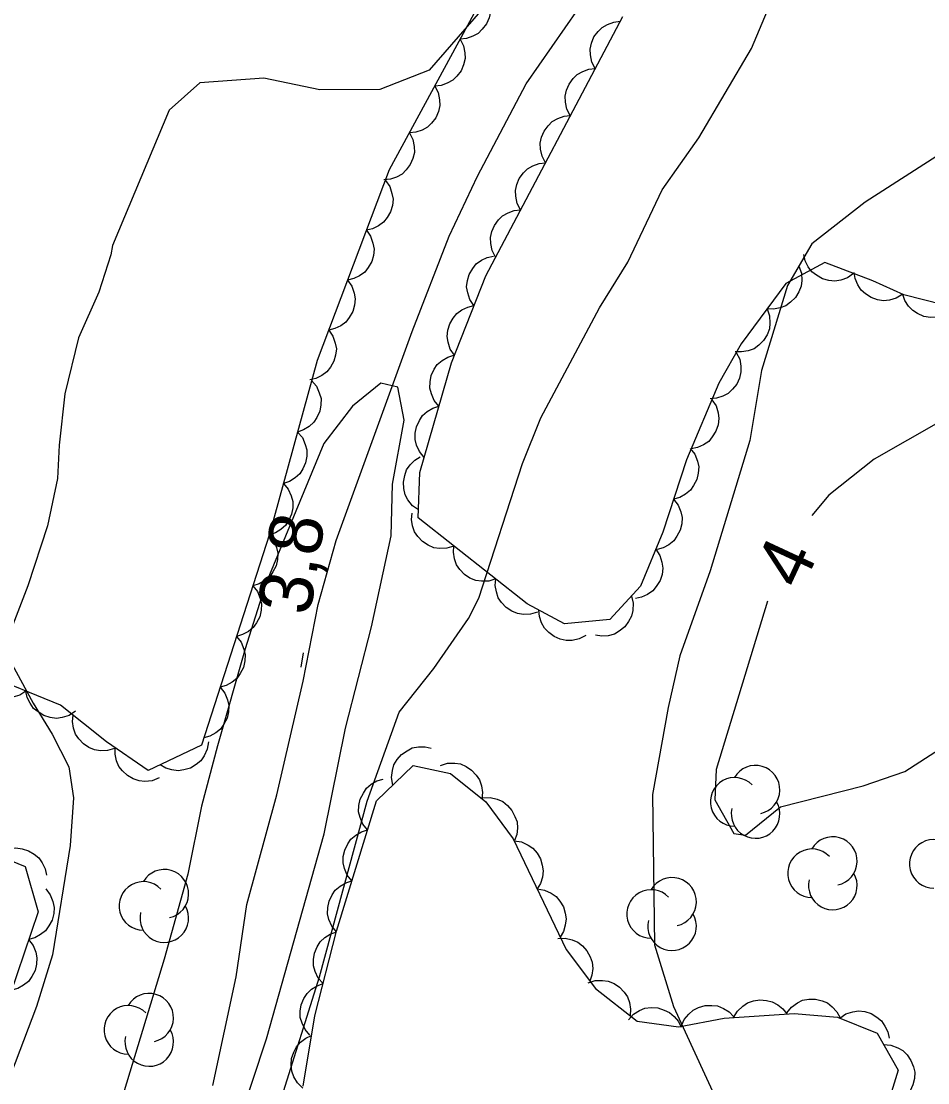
# Model space of a CAD drawing. Extents: x 282461 to 284471, y 5554090 to 5557646.
# Drawn here: x 283624.2 to 283675.2, y 5555029 to 5555088.7 of the extents above; entities that cross this region are included whole.
import ezdxf

# ---------------------------------------------------------------- set-up
doc = ezdxf.new("R2010")
doc.units = 0
for name, color, linetype in [('Niveau 1', 7, 'Continuous'), ('Niveau 2', 7, 'Continuous'), ('Niveau 22', 7, 'Continuous'), ('Niveau 3', 7, 'Continuous'), ('Niveau 44', 7, 'Continuous')]:
    doc.layers.add(name, color=color, linetype=linetype)

msp = doc.modelspace()

# ---------------------------------------------------------------- linework, layer by layer
at = {"layer": 'Niveau 1'}
for points in [[(283675.07, 5555139.37), (283674.93, 5555131.01), (283674.43, 5555124.04), (283673.77, 5555120.67), (283671.25, 5555116.81), (283663.68, 5555107.92), (283659.32, 5555102.31), (283655.21, 5555095.42), (283651.31, 5555090.74), (283647.17, 5555085.95), (283644.39, 5555084.87), (283641.02, 5555084.84), (283637.87, 5555085.51), (283634.27, 5555085.24), (283632.54, 5555083.71), (283629.36, 5555076.1)], [(283638.88, 5555028.21), (283641.01, 5555034.96), (283643.69, 5555044.84), (283645.49, 5555049.85), (283647.44, 5555052.3), (283649.39, 5555055.11), (283649.96, 5555056.27), (283652.43, 5555063.84), (283653.45, 5555066.4), (283656.75, 5555072.58), (283658.35, 5555075.15), (283660.28, 5555079.23), (283662.34, 5555082.15), (283665.31, 5555087.17), (283667.01, 5555091.24)], [(283678.51, 5555082.89), (283671.69, 5555078.53), (283668.69, 5555076.18), (283667.32, 5555073.84), (283665.87, 5555069.07), (283665.21, 5555065.12), (283662.97, 5555057.79), (283661.28, 5555053.02), (283660.61, 5555050.11), (283659.74, 5555045.23), (283659.84, 5555036.76), (283660.92, 5555033.29), (283663.31, 5555028.09)], [(283629.36, 5555076.1), (283629.26, 5555075.56), (283628.59, 5555073.47), (283627.45, 5555070.9), (283626.67, 5555067.76), (283626.36, 5555064.86), (283626.26, 5555063), (283625.71, 5555060.33), (283624.59, 5555056.95), (283623.57, 5555054.28)], [(283623.59, 5555052.77), (283624.9, 5555050.35), (283625.96, 5555048.62), (283626.91, 5555046.77), (283627.17, 5555045.03), (283626.97, 5555042.36), (283625.99, 5555036.2), (283625.09, 5555033.3), (283621.93, 5555025.03)]]:
    msp.add_lwpolyline(points, dxfattribs=at)
at = {"layer": 'Niveau 2'}
for points in [[(283645.11, 5555062.67), (283645.77, 5555066.28), (283645.4, 5555068.13), (283644.46, 5555068.36), (283642.85, 5555067.06), (283641.24, 5555064.96), (283637.96, 5555057.03), (283636.83, 5555053.42), (283635.27, 5555047.95), (283634.37, 5555044.57), (283633.6, 5555040.74), (283632.26, 5555035.96), (283629.12, 5555025.6), (283627.43, 5555021.06), (283625.38, 5555016.86), (283623.32, 5555014.05)], [(283666.21, 5555056.1), (283663.32, 5555046.62), (283663.24, 5555044.93), (283664.31, 5555043.03), (283664.96, 5555042.93), (283666.94, 5555044.53), (283671.59, 5555045.7), (283673.93, 5555046.52), (283677.36, 5555048.72), (283679.7, 5555051.78), (283681.84, 5555058.81), (283681.78, 5555062.92), (283681.58, 5555064.85), (283680.63, 5555066.52), (283679.84, 5555066.99), (283677.83, 5555067.29), (283672.2, 5555064.08), (283669.65, 5555062.06), (283668.7, 5555060.91)], [(283623.05, 5555006.51), (283624.45, 5555006.29), (283626.31, 5555007), (283628.37, 5555009.46), (283631, 5555014.24), (283633.04, 5555018.67), (283636.44, 5555026.72), (283638.02, 5555031.49), (283641.26, 5555043.01), (283642.47, 5555048.95), (283643.92, 5555054.65), (283645.03, 5555059.77), (283645.11, 5555062.67)]]:
    msp.add_lwpolyline(points, dxfattribs=at)
at = {"layer": 'Niveau 22'}
msp.add_lwpolyline([(283635, 5555028.85), (283636.31, 5555034.96), (283636.91, 5555039.03), (283638.61, 5555045.2), (283640.09, 5555051.6), (283640.92, 5555055.91), (283641.94, 5555059.51), (283646.21, 5555071.26), (283648.3, 5555076.62), (283649.89, 5555080), (283652.63, 5555085.19), (283655.55, 5555089.39), (283661.62, 5555098.62), (283665.92, 5555104.69), (283668.73, 5555109.29), (283670.76, 5555112.19), (283673.23, 5555115.92), (283675.38, 5555119.45), (283677.88, 5555126.43), (283679.71, 5555134.18), (283680.33, 5555139.6)], dxfattribs=at)
at = {"layer": 'Niveau 3'}
msp.add_line((283639.98, 5555052.39), (283640.1, 5555053.18), dxfattribs=at)
at = {"layer": 'Niveau 44'}
for points in [[(283659.16, 5555137.79), (283661.06, 5555135.02), (283663.41, 5555132.96), (283666.21, 5555131.83), (283669.92, 5555133.02), (283672.49, 5555132.12), (283674.38, 5555129.59), (283674.2, 5555124.95), (283671.47, 5555120.05), (283664.57, 5555113.02), (283660.22, 5555106.24), (283657.03, 5555100.88), (283653.13, 5555095.5), (283644.93, 5555080.34), (283640.87, 5555069.63), (283638.19, 5555059.86), (283634.37, 5555048), (283631.36, 5555046.57), (283629.02, 5555048.18), (283626.44, 5555050.24)], [(283650.34, 5555090.34), (283650.53, 5555089.97), (283650.61, 5555089.57), (283650.62, 5555089.24), (283650.54, 5555088.9), (283650.4, 5555088.56), (283650.16, 5555088.26), (283649.93, 5555088.02), (283649.62, 5555087.86), (283649.27, 5555087.74), (283648.91, 5555087.7)], [(283676.09, 5555072.76), (283673.87, 5555073.32), (283672.12, 5555074.11), (283669.43, 5555075.13), (283667.24, 5555073.95), (283664.72, 5555070.56), (283663.47, 5555068.35), (283661.65, 5555064.04), (283660.31, 5555059.97), (283659.06, 5555056.94), (283657.34, 5555055.07), (283654.78, 5555054.81), (283652.68, 5555055.95), (283646.55, 5555060.78), (283646.64, 5555063.33), (283648.43, 5555069.49), (283650.35, 5555074.38), (283658.06, 5555088.97)], [(283656.51, 5555086.05), (283656.32, 5555086.41), (283656.24, 5555086.81), (283656.22, 5555087.14), (283656.3, 5555087.48), (283656.44, 5555087.82), (283656.68, 5555088.13), (283656.9, 5555088.36), (283657.21, 5555088.53), (283657.56, 5555088.66), (283657.92, 5555088.7)], [(283648.91, 5555087.7), (283649.11, 5555087.33), (283649.18, 5555086.93), (283649.2, 5555086.6), (283649.11, 5555086.26), (283648.97, 5555085.92), (283648.73, 5555085.62), (283648.51, 5555085.39), (283648.19, 5555085.22), (283647.84, 5555085.1), (283647.49, 5555085.06)], [(283655.11, 5555083.4), (283654.92, 5555083.76), (283654.84, 5555084.16), (283654.82, 5555084.49), (283654.9, 5555084.83), (283655.04, 5555085.17), (283655.27, 5555085.48), (283655.5, 5555085.71), (283655.81, 5555085.88), (283656.16, 5555086.01), (283656.51, 5555086.05)], [(283647.49, 5555085.06), (283647.68, 5555084.69), (283647.75, 5555084.29), (283647.77, 5555083.96), (283647.69, 5555083.62), (283647.54, 5555083.28), (283647.3, 5555082.98), (283647.08, 5555082.75), (283646.77, 5555082.58), (283646.42, 5555082.46), (283646.06, 5555082.43)], [(283653.71, 5555080.75), (283653.52, 5555081.11), (283653.44, 5555081.51), (283653.42, 5555081.84), (283653.5, 5555082.18), (283653.64, 5555082.52), (283653.87, 5555082.83), (283654.1, 5555083.06), (283654.41, 5555083.23), (283654.76, 5555083.36), (283655.11, 5555083.4)], [(283646.06, 5555082.43), (283646.25, 5555082.06), (283646.33, 5555081.66), (283646.34, 5555081.33), (283646.26, 5555080.98), (283646.11, 5555080.64), (283645.88, 5555080.34), (283645.65, 5555080.11), (283645.34, 5555079.94), (283644.99, 5555079.82), (283644.63, 5555079.79)], [(283652.31, 5555078.09), (283652.12, 5555078.46), (283652.04, 5555078.86), (283652.02, 5555079.19), (283652.1, 5555079.53), (283652.24, 5555079.87), (283652.47, 5555080.18), (283652.7, 5555080.41), (283653.01, 5555080.58), (283653.36, 5555080.71), (283653.71, 5555080.75)], [(283644.71, 5555079.75), (283644.95, 5555079.41), (283645.08, 5555079.02), (283645.14, 5555078.7), (283645.1, 5555078.35), (283645, 5555077.99), (283644.81, 5555077.66), (283644.61, 5555077.4), (283644.33, 5555077.2), (283643.99, 5555077.03), (283643.64, 5555076.95)], [(283650.91, 5555075.44), (283650.72, 5555075.81), (283650.64, 5555076.21), (283650.62, 5555076.54), (283650.7, 5555076.88), (283650.84, 5555077.22), (283651.07, 5555077.53), (283651.3, 5555077.76), (283651.61, 5555077.93), (283651.96, 5555078.06), (283652.31, 5555078.09)], [(283643.64, 5555076.95), (283643.88, 5555076.61), (283644.01, 5555076.22), (283644.07, 5555075.89), (283644.04, 5555075.54), (283643.94, 5555075.19), (283643.74, 5555074.86), (283643.55, 5555074.6), (283643.26, 5555074.39), (283642.93, 5555074.23), (283642.58, 5555074.14)], [(283649.69, 5555072.71), (283649.46, 5555073.05), (283649.34, 5555073.44), (283649.28, 5555073.77), (283649.32, 5555074.12), (283649.42, 5555074.47), (283649.62, 5555074.8), (283649.82, 5555075.06), (283650.11, 5555075.26), (283650.44, 5555075.42), (283650.79, 5555075.5)], [(283671.05, 5555074.52), (283670.71, 5555074.27), (283670.32, 5555074.15), (283670, 5555074.09), (283669.65, 5555074.12), (283669.29, 5555074.22), (283668.96, 5555074.42), (283668.7, 5555074.61), (283668.5, 5555074.9), (283668.33, 5555075.23), (283668.25, 5555075.58)], [(283667.97, 5555074.93), (283668.11, 5555074.54), (283668.13, 5555074.13), (283668.09, 5555073.8), (283667.96, 5555073.48), (283667.77, 5555073.16), (283667.49, 5555072.9), (283667.24, 5555072.7), (283666.91, 5555072.58), (283666.54, 5555072.51), (283666.18, 5555072.53)], [(283642.58, 5555074.14), (283642.82, 5555073.8), (283642.95, 5555073.41), (283643.01, 5555073.09), (283642.97, 5555072.74), (283642.87, 5555072.38), (283642.68, 5555072.05), (283642.48, 5555071.79), (283642.2, 5555071.58), (283641.87, 5555071.42), (283641.52, 5555071.34)], [(283673.81, 5555073.35), (283673.45, 5555073.13), (283673.06, 5555073.02), (283672.73, 5555072.98), (283672.39, 5555073.04), (283672.04, 5555073.16), (283671.72, 5555073.38), (283671.47, 5555073.59), (283671.28, 5555073.88), (283671.14, 5555074.23), (283671.08, 5555074.58)], [(283676.71, 5555072.6), (283676.4, 5555072.32), (283676.03, 5555072.15), (283675.72, 5555072.06), (283675.37, 5555072.05), (283675, 5555072.11), (283674.65, 5555072.27), (283674.37, 5555072.43), (283674.13, 5555072.69), (283673.93, 5555073), (283673.81, 5555073.34)], [(283648.6, 5555069.92), (283648.36, 5555070.26), (283648.24, 5555070.65), (283648.18, 5555070.98), (283648.22, 5555071.33), (283648.33, 5555071.68), (283648.53, 5555072.01), (283648.72, 5555072.27), (283649.01, 5555072.47), (283649.34, 5555072.63), (283649.69, 5555072.71)], [(283666.18, 5555072.53), (283666.32, 5555072.13), (283666.34, 5555071.73), (283666.31, 5555071.4), (283666.18, 5555071.07), (283665.98, 5555070.76), (283665.71, 5555070.49), (283665.45, 5555070.29), (283665.12, 5555070.17), (283664.75, 5555070.11), (283664.39, 5555070.12)], [(283641.52, 5555071.34), (283641.76, 5555071), (283641.88, 5555070.61), (283641.95, 5555070.28), (283641.91, 5555069.93), (283641.81, 5555069.58), (283641.62, 5555069.25), (283641.42, 5555068.99), (283641.14, 5555068.78), (283640.8, 5555068.61), (283640.45, 5555068.53)], [(283647.72, 5555067.06), (283647.46, 5555067.38), (283647.3, 5555067.75), (283647.21, 5555068.07), (283647.22, 5555068.42), (283647.29, 5555068.78), (283647.46, 5555069.13), (283647.63, 5555069.4), (283647.9, 5555069.63), (283648.22, 5555069.82), (283648.56, 5555069.93)], [(283664.45, 5555070.08), (283664.64, 5555069.71), (283664.7, 5555069.31), (283664.71, 5555068.98), (283664.63, 5555068.64), (283664.47, 5555068.3), (283664.23, 5555068.01), (283664, 5555067.78), (283663.69, 5555067.62), (283663.33, 5555067.5), (283662.97, 5555067.47)], [(283640.56, 5555068.5), (283640.83, 5555068.18), (283640.99, 5555067.81), (283641.09, 5555067.49), (283641.08, 5555067.14), (283641.02, 5555066.77), (283640.85, 5555066.43), (283640.69, 5555066.15), (283640.42, 5555065.92), (283640.11, 5555065.72), (283639.77, 5555065.6)], [(283646.89, 5555064.18), (283646.62, 5555064.5), (283646.46, 5555064.87), (283646.38, 5555065.19), (283646.38, 5555065.54), (283646.46, 5555065.9), (283646.62, 5555066.25), (283646.79, 5555066.53), (283647.06, 5555066.75), (283647.38, 5555066.94), (283647.72, 5555067.06)], [(283663.08, 5555067.42), (283663.31, 5555067.07), (283663.42, 5555066.68), (283663.47, 5555066.36), (283663.42, 5555066.01), (283663.3, 5555065.66), (283663.1, 5555065.33), (283662.9, 5555065.08), (283662.6, 5555064.88), (283662.27, 5555064.73), (283661.91, 5555064.66)], [(283639.77, 5555065.6), (283640.04, 5555065.29), (283640.2, 5555064.91), (283640.29, 5555064.6), (283640.29, 5555064.25), (283640.22, 5555063.88), (283640.06, 5555063.53), (283639.89, 5555063.25), (283639.63, 5555063.02), (283639.31, 5555062.83), (283638.97, 5555062.71)], [(283661.86, 5555064.68), (283662.12, 5555064.35), (283662.26, 5555063.97), (283662.34, 5555063.65), (283662.31, 5555063.3), (283662.23, 5555062.94), (283662.05, 5555062.6), (283661.87, 5555062.33), (283661.59, 5555062.11), (283661.27, 5555061.93), (283660.92, 5555061.83)], [(283646.57, 5555061.22), (283646.23, 5555061.46), (283645.98, 5555061.79), (283645.82, 5555062.07), (283645.74, 5555062.42), (283645.72, 5555062.78), (283645.8, 5555063.16), (283645.9, 5555063.47), (283646.11, 5555063.76), (283646.37, 5555064.02), (283646.67, 5555064.21)], [(283638.97, 5555062.71), (283639.24, 5555062.39), (283639.41, 5555062.02), (283639.5, 5555061.7), (283639.5, 5555061.35), (283639.43, 5555060.99), (283639.27, 5555060.64), (283639.1, 5555060.36), (283638.83, 5555060.13), (283638.52, 5555059.93), (283638.18, 5555059.82)], [(283660.92, 5555061.83), (283661.18, 5555061.5), (283661.32, 5555061.12), (283661.4, 5555060.8), (283661.38, 5555060.45), (283661.29, 5555060.09), (283661.11, 5555059.75), (283660.93, 5555059.48), (283660.66, 5555059.26), (283660.33, 5555059.09), (283659.99, 5555058.99)], [(283648.56, 5555059.19), (283648.16, 5555059.07), (283647.76, 5555059.06), (283647.43, 5555059.1), (283647.11, 5555059.24), (283646.8, 5555059.44), (283646.54, 5555059.73), (283646.35, 5555059.99), (283646.24, 5555060.32), (283646.18, 5555060.69), (283646.21, 5555061.05)], [(283638.18, 5555059.82), (283638.43, 5555059.49), (283638.58, 5555059.11), (283638.66, 5555058.79), (283638.64, 5555058.44), (283638.56, 5555058.08), (283638.38, 5555057.74), (283638.2, 5555057.47), (283637.93, 5555057.25), (283637.6, 5555057.06), (283637.26, 5555056.96)], [(283650.92, 5555057.34), (283650.52, 5555057.21), (283650.11, 5555057.21), (283649.79, 5555057.25), (283649.46, 5555057.39), (283649.15, 5555057.59), (283648.9, 5555057.87), (283648.71, 5555058.14), (283648.59, 5555058.47), (283648.54, 5555058.84), (283648.56, 5555059.19)], [(283659.92, 5555059.01), (283660.15, 5555058.66), (283660.26, 5555058.28), (283660.31, 5555057.95), (283660.27, 5555057.6), (283660.16, 5555057.25), (283659.95, 5555056.92), (283659.75, 5555056.67), (283659.46, 5555056.47), (283659.12, 5555056.31), (283658.77, 5555056.24)], [(283653.27, 5555055.48), (283652.87, 5555055.36), (283652.47, 5555055.35), (283652.14, 5555055.39), (283651.82, 5555055.53), (283651.51, 5555055.73), (283651.25, 5555056.02), (283651.06, 5555056.28), (283650.95, 5555056.61), (283650.89, 5555056.98), (283650.92, 5555057.34)], [(283637.26, 5555056.96), (283637.51, 5555056.63), (283637.66, 5555056.25), (283637.74, 5555055.93), (283637.72, 5555055.58), (283637.64, 5555055.22), (283637.46, 5555054.88), (283637.28, 5555054.61), (283637.01, 5555054.39), (283636.68, 5555054.21), (283636.34, 5555054.11)], [(283658.55, 5555056.38), (283658.64, 5555055.98), (283658.62, 5555055.57), (283658.56, 5555055.25), (283658.39, 5555054.94), (283658.17, 5555054.65), (283657.86, 5555054.41), (283657.59, 5555054.24), (283657.24, 5555054.15), (283656.88, 5555054.12), (283656.52, 5555054.18)], [(283655.98, 5555054.16), (283655.61, 5555053.97), (283655.21, 5555053.89), (283654.88, 5555053.88), (283654.54, 5555053.96), (283654.2, 5555054.11), (283653.9, 5555054.34), (283653.66, 5555054.57), (283653.5, 5555054.88), (283653.38, 5555055.23), (283653.34, 5555055.59)], [(283636.34, 5555054.11), (283636.59, 5555053.78), (283636.74, 5555053.4), (283636.82, 5555053.08), (283636.8, 5555052.73), (283636.72, 5555052.37), (283636.54, 5555052.03), (283636.36, 5555051.75), (283636.09, 5555051.53), (283635.76, 5555051.35), (283635.42, 5555051.25)], [(283624.49, 5555051.04), (283624.14, 5555050.8), (283623.75, 5555050.69), (283623.42, 5555050.63), (283623.08, 5555050.68), (283622.72, 5555050.79), (283622.4, 5555050.99), (283622.14, 5555051.19), (283621.94, 5555051.48), (283621.78, 5555051.82), (283621.71, 5555052.17)], [(283626.44, 5555050.24), (283622, 5555052.05)], [(283627.27, 5555049.9), (283626.92, 5555049.67), (283626.53, 5555049.55), (283626.2, 5555049.5), (283625.85, 5555049.55), (283625.5, 5555049.66), (283625.18, 5555049.86), (283624.92, 5555050.06), (283624.72, 5555050.35), (283624.56, 5555050.68), (283624.49, 5555051.04)], [(283635.42, 5555051.25), (283635.68, 5555050.92), (283635.82, 5555050.54), (283635.9, 5555050.22), (283635.88, 5555049.87), (283635.8, 5555049.51), (283635.62, 5555049.17), (283635.44, 5555048.9), (283635.17, 5555048.68), (283634.84, 5555048.5), (283634.5, 5555048.4)], [(283629.48, 5555047.81), (283629.08, 5555047.69), (283628.68, 5555047.68), (283628.35, 5555047.73), (283628.03, 5555047.87), (283627.72, 5555048.07), (283627.46, 5555048.36), (283627.27, 5555048.62), (283627.16, 5555048.96), (283627.11, 5555049.33), (283627.14, 5555049.68)], [(283631.98, 5555046.15), (283631.59, 5555045.99), (283631.18, 5555045.96), (283630.85, 5555045.98), (283630.52, 5555046.1), (283630.2, 5555046.28), (283629.93, 5555046.55), (283629.72, 5555046.8), (283629.58, 5555047.12), (283629.5, 5555047.49), (283629.51, 5555047.85)], [(283634.75, 5555048.18), (283634.68, 5555047.77), (283634.51, 5555047.4), (283634.33, 5555047.12), (283634.06, 5555046.9), (283633.74, 5555046.71), (283633.37, 5555046.6), (283633.05, 5555046.55), (283632.7, 5555046.6), (283632.35, 5555046.71), (283632.04, 5555046.89)], [(283645.13, 5555045.75), (283645.06, 5555046.17), (283645.11, 5555046.57), (283645.19, 5555046.89), (283645.38, 5555047.19), (283645.62, 5555047.47), (283645.94, 5555047.68), (283646.22, 5555047.84), (283646.57, 5555047.9), (283646.94, 5555047.91), (283647.29, 5555047.83)], [(283640.08, 5555028.82), (283640.74, 5555032.77), (283641.96, 5555037.53), (283644.2, 5555044.86), (283646.27, 5555046.85), (283648.37, 5555046.4), (283650.36, 5555044.8), (283651.9, 5555042.73), (283654.88, 5555036.5), (283656.53, 5555034.31), (283658.88, 5555032.48), (283661.2, 5555032.15), (283663.76, 5555032.64), (283667.71, 5555032.91), (283670.15, 5555032.7), (283672.37, 5555031.79), (283673.56, 5555029.72), (283672.1, 5555024.95)], [(283647.8, 5555046.86), (283648.2, 5555046.98), (283648.61, 5555046.98), (283648.93, 5555046.94), (283649.25, 5555046.8), (283649.56, 5555046.59), (283649.81, 5555046.31), (283650, 5555046.04), (283650.11, 5555045.71), (283650.17, 5555045.34), (283650.14, 5555044.98)], [(283643.7, 5555043.23), (283643.44, 5555043.55), (283643.29, 5555043.93), (283643.2, 5555044.25), (283643.22, 5555044.6), (283643.29, 5555044.96), (283643.47, 5555045.3), (283643.64, 5555045.58), (283643.91, 5555045.8), (283644.23, 5555045.99), (283644.58, 5555046.09)], [(283650.19, 5555045.03), (283650.61, 5555045.05), (283651, 5555044.95), (283651.31, 5555044.83), (283651.58, 5555044.61), (283651.83, 5555044.33), (283652, 5555043.99), (283652.12, 5555043.68), (283652.14, 5555043.33), (283652.1, 5555042.97), (283651.98, 5555042.63)], [(283642.82, 5555040.36), (283642.56, 5555040.68), (283642.41, 5555041.06), (283642.33, 5555041.38), (283642.34, 5555041.73), (283642.42, 5555042.09), (283642.59, 5555042.44), (283642.77, 5555042.71), (283643.04, 5555042.93), (283643.36, 5555043.12), (283643.7, 5555043.23)], [(283651.96, 5555042.61), (283652.37, 5555042.55), (283652.74, 5555042.38), (283653.01, 5555042.2), (283653.24, 5555041.93), (283653.43, 5555041.61), (283653.53, 5555041.24), (283653.59, 5555040.92), (283653.54, 5555040.57), (283653.43, 5555040.22), (283653.25, 5555039.91)], [(283621.64, 5555042.31), (283624.45, 5555041.17), (283625.17, 5555038.63), (283623.6, 5555033.98)], [(283622.87, 5555041.81), (283623.21, 5555042.05), (283623.6, 5555042.16), (283623.93, 5555042.22), (283624.28, 5555042.17), (283624.63, 5555042.06), (283624.96, 5555041.86), (283625.21, 5555041.66), (283625.41, 5555041.37), (283625.57, 5555041.04), (283625.65, 5555040.68)], [(283641.95, 5555037.49), (283641.69, 5555037.82), (283641.53, 5555038.19), (283641.45, 5555038.51), (283641.47, 5555038.87), (283641.54, 5555039.23), (283641.71, 5555039.57), (283641.89, 5555039.84), (283642.16, 5555040.07), (283642.48, 5555040.25), (283642.82, 5555040.36)], [(283625.6, 5555039.91), (283625.85, 5555039.58), (283626, 5555039.2), (283626.07, 5555038.87), (283626.05, 5555038.52), (283625.96, 5555038.16), (283625.78, 5555037.83), (283625.59, 5555037.56), (283625.31, 5555037.34), (283624.99, 5555037.16), (283624.64, 5555037.07)], [(283653.25, 5555039.91), (283653.66, 5555039.85), (283654.03, 5555039.67), (283654.31, 5555039.49), (283654.53, 5555039.22), (283654.72, 5555038.91), (283654.83, 5555038.54), (283654.88, 5555038.22), (283654.83, 5555037.87), (283654.72, 5555037.51), (283654.54, 5555037.2)], [(283624.64, 5555037.07), (283624.9, 5555036.73), (283625.04, 5555036.35), (283625.11, 5555036.03), (283625.09, 5555035.68), (283625, 5555035.32), (283624.82, 5555034.98), (283624.63, 5555034.71), (283624.36, 5555034.5), (283624.03, 5555034.32), (283623.68, 5555034.22)], [(283641.21, 5555034.59), (283640.93, 5555034.9), (283640.76, 5555035.27), (283640.66, 5555035.59), (283640.66, 5555035.94), (283640.72, 5555036.3), (283640.88, 5555036.65), (283641.04, 5555036.93), (283641.3, 5555037.17), (283641.61, 5555037.37), (283641.95, 5555037.49)], [(283654.41, 5555037.12), (283654.83, 5555037.14), (283655.22, 5555037.05), (283655.53, 5555036.92), (283655.8, 5555036.71), (283656.05, 5555036.43), (283656.23, 5555036.09), (283656.35, 5555035.79), (283656.37, 5555035.44), (283656.33, 5555035.07), (283656.21, 5555034.73)], [(283656.12, 5555034.63), (283656.51, 5555034.76), (283656.92, 5555034.77), (283657.25, 5555034.73), (283657.57, 5555034.59), (283657.88, 5555034.39), (283658.14, 5555034.11), (283658.33, 5555033.85), (283658.44, 5555033.52), (283658.5, 5555033.15), (283658.48, 5555032.79)], [(283640.46, 5555031.69), (283640.19, 5555032), (283640.02, 5555032.37), (283639.92, 5555032.68), (283639.92, 5555033.03), (283639.98, 5555033.4), (283640.13, 5555033.75), (283640.3, 5555034.03), (283640.56, 5555034.27), (283640.87, 5555034.47), (283641.21, 5555034.59)], [(283664.3, 5555032.68), (283664.51, 5555033.04), (283664.81, 5555033.31), (283665.07, 5555033.51), (283665.41, 5555033.62), (283665.77, 5555033.67), (283666.15, 5555033.64), (283666.47, 5555033.57), (283666.78, 5555033.4), (283667.07, 5555033.16), (283667.29, 5555032.88)], [(283667.29, 5555032.95), (283667.55, 5555033.27), (283667.89, 5555033.5), (283668.18, 5555033.65), (283668.53, 5555033.71), (283668.9, 5555033.71), (283669.27, 5555033.61), (283669.58, 5555033.5), (283669.85, 5555033.28), (283670.1, 5555033), (283670.28, 5555032.69)], [(283658.38, 5555032.55), (283658.66, 5555032.86), (283659.01, 5555033.07), (283659.31, 5555033.2), (283659.66, 5555033.24), (283660.03, 5555033.22), (283660.39, 5555033.1), (283660.69, 5555032.97), (283660.96, 5555032.74), (283661.19, 5555032.45), (283661.35, 5555032.13)], [(283661.35, 5555032.18), (283661.51, 5555032.56), (283661.77, 5555032.87), (283662.02, 5555033.09), (283662.33, 5555033.25), (283662.69, 5555033.35), (283663.07, 5555033.35), (283663.4, 5555033.33), (283663.72, 5555033.19), (283664.04, 5555033), (283664.29, 5555032.74)], [(283670.27, 5555032.65), (283670.61, 5555032.88), (283671, 5555033), (283671.33, 5555033.05), (283671.68, 5555033.01), (283672.03, 5555032.9), (283672.36, 5555032.69), (283672.61, 5555032.49), (283672.81, 5555032.2), (283672.97, 5555031.87), (283673.04, 5555031.52)], [(283640.06, 5555028.71), (283639.76, 5555029), (283639.56, 5555029.35), (283639.44, 5555029.66), (283639.4, 5555030.01), (283639.43, 5555030.37), (283639.56, 5555030.74), (283639.7, 5555031.03), (283639.94, 5555031.29), (283640.23, 5555031.52), (283640.56, 5555031.67)], [(283672.73, 5555031.16), (283673.15, 5555031.13), (283673.53, 5555030.98), (283673.82, 5555030.83), (283674.06, 5555030.58), (283674.27, 5555030.27), (283674.41, 5555029.91), (283674.49, 5555029.6), (283674.47, 5555029.25), (283674.38, 5555028.89), (283674.23, 5555028.56)]]:
    msp.add_lwpolyline(points, dxfattribs=at)
for centre, start, end in [((283665.53, 5555045.491), 282.26917, 149.72625), ((283664.355, 5555044.807), 44.11537, 269.80396), ((283665.53, 5555044.124), 166.93686, 29.62122), ((283669.878, 5555041.474), 282.26917, 149.72625), ((283675.559, 5555041.32), 44.11537, 269.80396), ((283668.703, 5555040.791), 44.11537, 269.80396), ((283632.275, 5555039.636), 282.26917, 149.72625), ((283669.878, 5555040.107), 166.93686, 29.62122), ((283631.1, 5555038.953), 44.11537, 269.80396), ((283660.834, 5555039.184), 282.26917, 149.72625), ((283659.659, 5555038.501), 44.11537, 269.80396), ((283632.275, 5555038.27), 166.93686, 29.62122), ((283660.834, 5555037.818), 166.93686, 29.62122), ((283631.424, 5555032.669), 282.26917, 149.72625), ((283630.249, 5555031.986), 44.11537, 269.80396), ((283631.424, 5555031.303), 166.93686, 29.62122)]:
    msp.add_arc(centre, 1.367, start, end, dxfattribs=at)

# ---------------------------------------------------------------- texts
at = {"layer": 'Niveau 2'}
msp.add_text('4', height=3, rotation=65.06709, dxfattribs=at).set_placement((283668.11, 5555056.65))
at = {"layer": 'Niveau 3'}
msp.add_text('3,8  ', height=3, rotation=81.09575, dxfattribs=at).set_placement((283640.46, 5555055.23))

doc.saveas('drawing.dxf')
